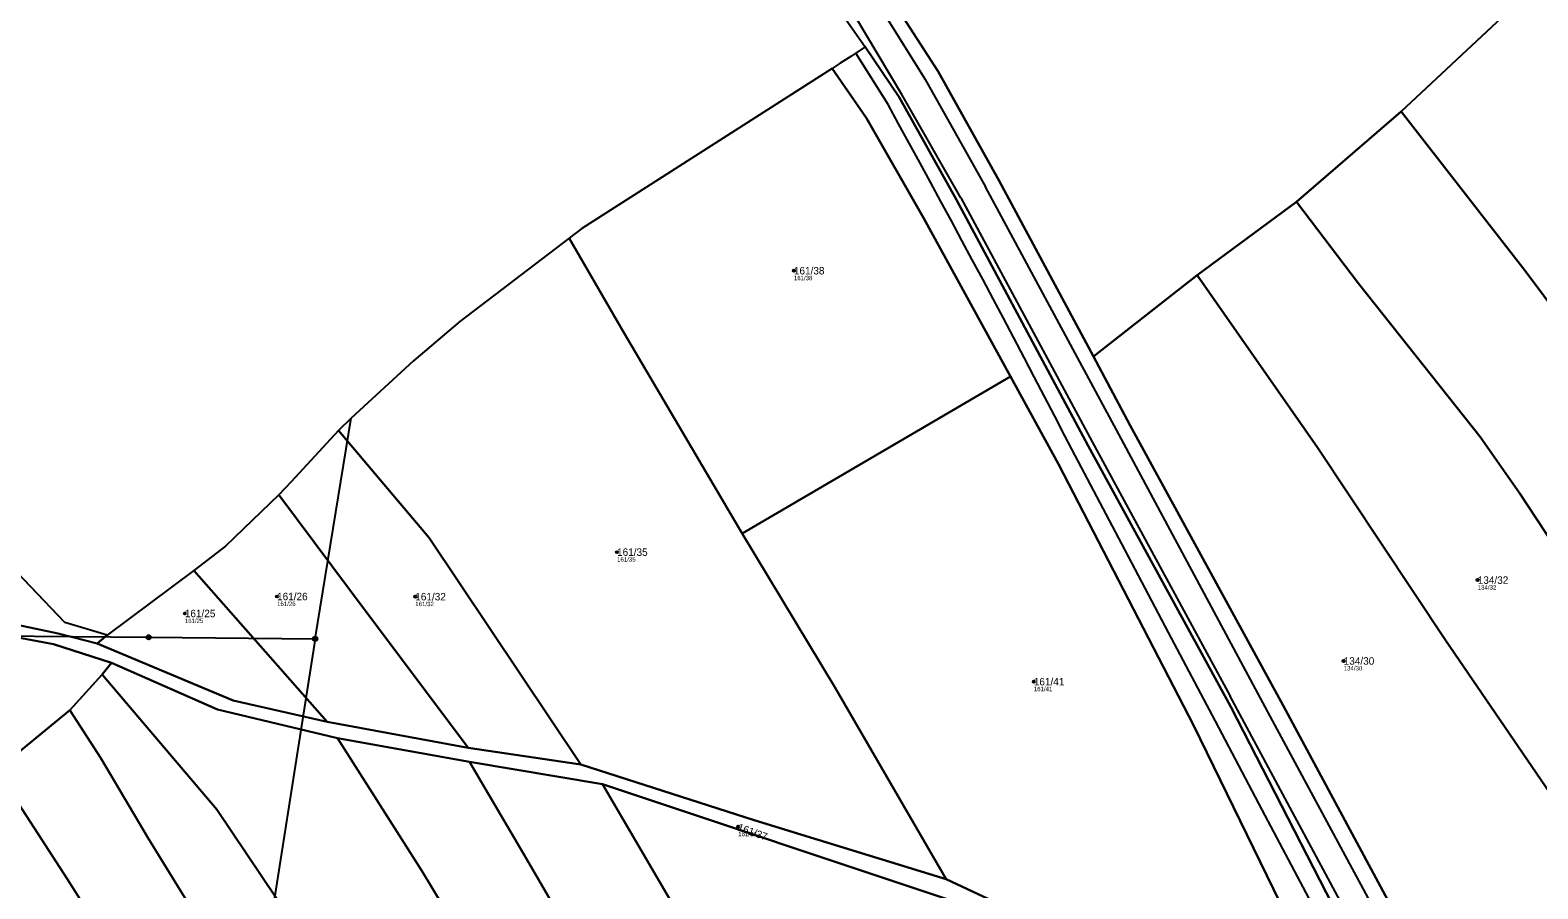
# Model space of a CAD drawing. Extents: x -734504 to -730695, y -1027923 to -1024502.
# Drawn here: x -732111.6 to -731768.7, y -1027208 to -1027012.7 of the extents above; entities that cross this region are included whole.
import ezdxf

# ---------------------------------------------------------------- set-up
doc = ezdxf.new("R2010")
doc.units = 0
for name, color, linetype in [('Definiční body', 7, 'Continuous'), ('Hranice parcel', 7, 'Continuous'), ('Parcelní čísla', 7, 'Continuous'), ('Polygon ku', 7, 'Continuous'), ('Polygon parcely', 7, 'Continuous'), ('Poz předměty', 7, 'Continuous'), ('Vnitřní kresba', 7, 'Continuous')]:
    doc.layers.add(name, color=color, linetype=linetype)

msp = doc.modelspace()

# ---------------------------------------------------------------- linework, layer by layer
at = {"layer": 'Definiční body'}
for centre in [(-731937.9, -1027067.43), (-731978.12, -1027131.43), (-731782.34, -1027137.79), (-732055.46, -1027141.52), (-732024.02, -1027141.56), (-732076.45, -1027145.39), (-731812.83, -1027156.18), (-731883.33, -1027160.9), (-731950.57, -1027193.89)]:
    msp.add_circle(centre, 0.25, dxfattribs=at)
at = {"layer": 'Hranice parcel'}
for p, q in [((-731931.93, -1027001.89), (-731921.67, -1027016.53)), ((-731921.67, -1027016.53), (-731924.97, -1027018.68)), ((-731921.67, -1027016.53), (-731913.96, -1027027.99)), ((-731927.35, -1027020.23), (-731929.2, -1027021.42)), ((-731924.97, -1027018.68), (-731927.35, -1027020.23)), ((-731929.2, -1027021.42), (-731986.17, -1027057.86)), ((-731929.2, -1027021.42), (-731921.42, -1027032.77)), ((-731823.58, -1027051.75), (-731799.78, -1027031.25)), ((-731846.19, -1027068.44), (-731823.58, -1027051.75)), ((-731986.17, -1027057.86), (-731989.01, -1027060.06)), ((-731989.01, -1027060.06), (-732013.87, -1027078.98)), ((-732013.87, -1027078.98), (-732024.4, -1027087.93)), ((-732024.4, -1027087.93), (-732038.61, -1027100.95)), ((-731949.67, -1027127.17), (-731888.65, -1027091.46)), ((-732038.61, -1027100.95), (-732041.46, -1027103.8)), ((-732041.46, -1027103.8), (-732052.29, -1027115.44)), ((-732052.29, -1027115.44), (-732055.08, -1027118.37)), ((-732055.08, -1027118.37), (-732067.2, -1027130.11)), ((-732103.76, -1027147.44), (-732120.74, -1027129.66)), ((-732067.2, -1027130.11), (-732074.42, -1027135.61)), ((-732074.42, -1027135.61), (-732094.14, -1027150.34)), ((-732044.08, -1027170.02), (-732074.42, -1027135.61)), ((-732094.14, -1027150.34), (-732103.76, -1027147.44)), ((-732096.35, -1027152.23), (-732094.14, -1027150.34)), ((-732095.27, -1027159.27), (-732093.1, -1027156.64)), ((-732102.58, -1027167.39), (-732095.27, -1027159.27)), ((-732119.26, -1027181.05), (-732102.58, -1027167.39)), ((-732044.08, -1027170.02), (-732011.98, -1027175.91)), ((-732011.72, -1027179.16), (-732041.68, -1027173.72)), ((-732011.98, -1027175.91), (-731986.39, -1027179.75)), ((-731981.45, -1027184.18), (-732011.72, -1027179.16)), ((-731981.45, -1027184.18), (-731902.14, -1027210.69))]:
    msp.add_line(p, q, dxfattribs=at)
for points in [[(-731705.62, -1026930.62), (-731727.13, -1026959.65), (-731735.8, -1026968.97), (-731757.73, -1026991.92), (-731776.85, -1027009.86), (-731799.78, -1027031.25)], [(-731869.78, -1027086.97), (-731891.17, -1027046.95), (-731905.11, -1027022.15), (-731920.31, -1026998.43), (-731920.64, -1026997.93)], [(-731913.96, -1027027.99), (-731900.9, -1027051.28), (-731870.99, -1027107.25), (-731838.53, -1027166.61), (-731808.21, -1027225.7), (-731772.6, -1027292.24), (-731747.89, -1027337.97), (-731724.99, -1027383.16), (-731720.79, -1027390.87)], [(-731799.78, -1027031.25), (-731771.59, -1027067.47), (-731745.64, -1027102.15), (-731734.67, -1027116.84), (-731690.41, -1027183.27)], [(-731921.42, -1027032.77), (-731908.4, -1027055.39), (-731888.65, -1027091.46)], [(-731718.69, -1027200.87), (-731755.08, -1027144.93), (-731772.79, -1027118.12), (-731781.78, -1027105.2), (-731809.45, -1027070.37), (-731823.58, -1027051.75)], [(-731949.67, -1027127.17), (-731976.51, -1027081.64), (-731989.01, -1027060.06)], [(-731846.19, -1027068.44), (-731867.94, -1027085.5), (-731869.78, -1027086.97)], [(-731743.74, -1027218.47), (-731760.71, -1027193.8), (-731789.66, -1027151.42), (-731818.82, -1027107.67), (-731846.19, -1027068.44)], [(-731797.91, -1027219.57), (-731826.58, -1027166.31), (-731861.39, -1027102.66), (-731869.78, -1027086.97)], [(-731888.65, -1027091.46), (-731877.7, -1027111.44), (-731847, -1027170.8), (-731818.18, -1027229.83)], [(-731986.39, -1027179.75), (-732020.88, -1027128.15), (-732041.46, -1027103.8)], [(-732011.98, -1027175.91), (-732039, -1027139.96), (-732055.08, -1027118.37)], [(-731903.26, -1027205.83), (-731928.55, -1027162.11), (-731949.67, -1027127.17)], [(-732134.34, -1027143.77), (-732105.27, -1027149.96), (-732096.35, -1027152.23)], [(-732093.1, -1027156.64), (-732106.3, -1027152.36), (-732114.81, -1027150.78), (-732135.98, -1027146.51)], [(-732096.35, -1027152.23), (-732065.47, -1027165.19), (-732044.08, -1027170.02)], [(-732041.68, -1027173.72), (-732068.98, -1027167.2), (-732093.1, -1027156.64)], [(-731949.53, -1027374.95), (-731972.44, -1027341.19), (-731992.78, -1027308.62), (-732035.33, -1027240.29), (-732069.14, -1027189.96), (-732095.27, -1027159.27)], [(-731963.56, -1027382.45), (-731991.44, -1027344.93), (-732021.41, -1027299.87), (-732052.45, -1027248.94), (-732084.75, -1027196.47), (-732095.54, -1027178.27), (-732102.58, -1027167.39)], [(-731927.32, -1027354.42), (-731951.58, -1027321.53), (-731964.11, -1027300.91), (-731998.72, -1027243.3), (-732022.54, -1027203.95), (-732041.68, -1027173.72)], [(-732029.07, -1027323.39), (-732039.06, -1027307.86), (-732061.55, -1027271.99), (-732083.05, -1027237.54), (-732103.21, -1027205.77), (-732119.26, -1027181.05)], [(-731911.32, -1027341.15), (-731933.62, -1027312.7), (-731954.26, -1027277.22), (-731982.84, -1027228.49), (-731998.72, -1027201.19), (-732011.72, -1027179.16)], [(-731986.39, -1027179.75), (-731946.96, -1027192.39), (-731903.26, -1027205.83)], [(-731895.77, -1027328.8), (-731922.51, -1027283.92), (-731956.35, -1027227.15), (-731981.45, -1027184.18)], [(-731818.72, -1027232.53), (-731832.66, -1027238.87), (-731903.26, -1027205.83)]]:
    msp.add_lwpolyline(points, dxfattribs=at)
at = {"layer": 'Polygon ku'}
msp.add_lwpolyline([(-731931.93, -1027001.89), (-731921.67, -1027016.53), (-731924.97, -1027018.68), (-731927.35, -1027020.23), (-731929.2, -1027021.42), (-731986.17, -1027057.86), (-731989.01, -1027060.06), (-732013.87, -1027078.98), (-732024.4, -1027087.93), (-732038.61, -1027100.95), (-732041.46, -1027103.8), (-732052.29, -1027115.44), (-732055.08, -1027118.37), (-732067.2, -1027130.11), (-732074.42, -1027135.61), (-732094.14, -1027150.34), (-732103.76, -1027147.44), (-732120.74, -1027129.66)], dxfattribs=at)
at = {"layer": 'Polygon parcely'}
for points in [[(-731823.58, -1027051.75), (-731799.78, -1027031.25), (-731776.85, -1027009.86), (-731757.73, -1026991.92), (-731735.8, -1026968.97), (-731727.13, -1026959.65), (-731705.62, -1026930.62), (-731713.61, -1026927.92), (-731726.8, -1026920.56), (-731738.24, -1026911.73), (-731762.44, -1026897.1), (-731789.8, -1026880.07), (-731804.3, -1026897.72), (-731836.93, -1026928.63), (-731871.99, -1026960.6), (-731903.28, -1026984.48), (-731920.64, -1026997.93), (-731920.31, -1026998.43), (-731905.11, -1027022.15), (-731891.17, -1027046.95), (-731869.78, -1027086.97), (-731867.94, -1027085.5), (-731846.19, -1027068.44)], [(-731929.2, -1027021.42), (-731986.17, -1027057.86), (-731989.01, -1027060.06), (-731976.51, -1027081.64), (-731949.67, -1027127.17), (-731888.65, -1027091.46), (-731908.4, -1027055.39), (-731921.42, -1027032.77)], [(-731690.41, -1027183.27), (-731734.67, -1027116.84), (-731745.64, -1027102.15), (-731771.59, -1027067.47), (-731799.78, -1027031.25), (-731823.58, -1027051.75), (-731809.45, -1027070.37), (-731781.78, -1027105.2), (-731772.79, -1027118.12), (-731755.08, -1027144.93), (-731718.69, -1027200.87)], [(-731772.79, -1027118.12), (-731781.78, -1027105.2), (-731809.45, -1027070.37), (-731823.58, -1027051.75), (-731846.19, -1027068.44), (-731818.82, -1027107.67), (-731789.66, -1027151.42), (-731760.71, -1027193.8), (-731743.74, -1027218.47), (-731718.69, -1027200.87), (-731755.08, -1027144.93)], [(-732038.61, -1027100.95), (-732041.46, -1027103.8), (-732020.88, -1027128.15), (-731986.39, -1027179.75), (-731946.96, -1027192.39), (-731903.26, -1027205.83), (-731928.55, -1027162.11), (-731949.67, -1027127.17), (-731976.51, -1027081.64), (-731989.01, -1027060.06), (-732013.87, -1027078.98), (-732024.4, -1027087.93)], [(-731818.82, -1027107.67), (-731846.19, -1027068.44), (-731867.94, -1027085.5), (-731869.78, -1027086.97), (-731861.39, -1027102.66), (-731826.58, -1027166.31), (-731797.91, -1027219.57), (-731783.34, -1027247.17), (-731777.14, -1027241.36), (-731768.8, -1027234.31), (-731743.74, -1027218.47), (-731760.71, -1027193.8), (-731789.66, -1027151.42)], [(-731818.32, -1027230.54), (-731818.18, -1027229.83), (-731847, -1027170.8), (-731877.7, -1027111.44), (-731888.65, -1027091.46), (-731949.67, -1027127.17), (-731928.55, -1027162.11), (-731903.26, -1027205.83), (-731832.66, -1027238.87), (-731818.72, -1027232.53)], [(-732020.88, -1027128.15), (-732041.46, -1027103.8), (-732052.29, -1027115.44), (-732055.08, -1027118.37), (-732039, -1027139.96), (-732011.98, -1027175.91), (-731986.39, -1027179.75)], [(-732044.08, -1027170.02), (-732011.98, -1027175.91), (-732039, -1027139.96), (-732055.08, -1027118.37), (-732067.2, -1027130.11), (-732074.42, -1027135.61)], [(-732094.14, -1027150.34), (-732103.76, -1027147.44), (-732120.74, -1027129.66), (-732121.37, -1027129), (-732124.02, -1027131.41), (-732125.46, -1027132.72), (-732129.83, -1027137.23), (-732131.42, -1027138.88), (-732134.34, -1027143.77), (-732105.27, -1027149.96), (-732096.35, -1027152.23)], [(-732044.08, -1027170.02), (-732074.42, -1027135.61), (-732094.14, -1027150.34), (-732096.35, -1027152.23), (-732065.47, -1027165.19)], [(-732102.58, -1027167.39), (-732095.27, -1027159.27), (-732093.1, -1027156.64), (-732106.3, -1027152.36), (-732114.81, -1027150.78), (-732135.98, -1027146.51), (-732144.16, -1027160.16), (-732156.65, -1027178.46), (-732165.03, -1027194.46), (-732178.25, -1027225.29), (-732179.35, -1027227.52), (-732162.37, -1027216.48), (-732151.32, -1027208.62), (-732119.26, -1027181.05)], [(-731927.32, -1027354.42), (-731951.58, -1027321.53), (-731964.11, -1027300.91), (-731998.72, -1027243.3), (-732022.54, -1027203.95), (-732041.68, -1027173.72), (-732068.98, -1027167.2), (-732093.1, -1027156.64), (-732095.27, -1027159.27), (-732069.14, -1027189.96), (-732035.33, -1027240.29), (-731992.78, -1027308.62), (-731972.44, -1027341.19), (-731949.53, -1027374.95), (-731945.13, -1027370.63)], [(-731972.44, -1027341.19), (-731992.78, -1027308.62), (-732035.33, -1027240.29), (-732069.14, -1027189.96), (-732095.27, -1027159.27), (-732102.58, -1027167.39), (-732095.54, -1027178.27), (-732084.75, -1027196.47), (-732052.45, -1027248.94), (-732021.41, -1027299.87), (-731991.44, -1027344.93), (-731963.56, -1027382.45), (-731958.51, -1027380.83), (-731957.21, -1027380.41), (-731949.53, -1027374.95)], [(-732052.45, -1027248.94), (-732084.75, -1027196.47), (-732095.54, -1027178.27), (-732102.58, -1027167.39), (-732119.26, -1027181.05), (-732103.21, -1027205.77), (-732083.05, -1027237.54), (-732061.55, -1027271.99), (-732039.06, -1027307.86), (-732029.07, -1027323.39), (-732019.81, -1027336.21), (-732013.88, -1027340.34), (-732003.55, -1027352.68), (-731988.63, -1027370.64), (-731980.66, -1027378.68), (-731971.91, -1027382.23), (-731965.53, -1027383.08), (-731963.56, -1027382.45), (-731991.44, -1027344.93), (-732021.41, -1027299.87)], [(-731954.26, -1027277.22), (-731982.84, -1027228.49), (-731998.72, -1027201.19), (-732011.72, -1027179.16), (-732041.68, -1027173.72), (-732022.54, -1027203.95), (-731998.72, -1027243.3), (-731964.11, -1027300.91), (-731951.58, -1027321.53), (-731927.32, -1027354.42), (-731911.32, -1027341.15), (-731933.62, -1027312.7)], [(-732151.32, -1027208.62), (-732162.37, -1027216.48), (-732179.35, -1027227.52), (-732168.73, -1027242.07), (-732146.21, -1027272.14), (-732139.96, -1027280.62), (-732131.75, -1027294), (-732124.88, -1027305.78), (-732112.95, -1027325.45), (-732098.39, -1027349.24), (-732091.42, -1027346.64), (-732091.88, -1027345.59), (-732073.39, -1027336.6), (-732052.77, -1027332.23), (-732029.07, -1027323.39), (-732039.06, -1027307.86), (-732061.55, -1027271.99), (-732083.05, -1027237.54), (-732103.21, -1027205.77), (-732119.26, -1027181.05)], [(-731922.51, -1027283.92), (-731956.35, -1027227.15), (-731981.45, -1027184.18), (-732011.72, -1027179.16), (-731998.72, -1027201.19), (-731982.84, -1027228.49), (-731954.26, -1027277.22), (-731933.62, -1027312.7), (-731911.32, -1027341.15), (-731895.77, -1027328.8)], [(-731869.95, -1027309.66), (-731851.05, -1027294.35), (-731902.14, -1027210.69), (-731981.45, -1027184.18), (-731956.35, -1027227.15), (-731922.51, -1027283.92), (-731895.77, -1027328.8)]]:
    msp.add_lwpolyline(points, close=True, dxfattribs=at)
for points in [[(-731766.54, -1027279), (-731781.63, -1027250.4), (-731783.34, -1027247.17), (-731797.91, -1027219.57), (-731826.58, -1027166.31), (-731861.39, -1027102.66), (-731869.78, -1027086.97), (-731891.17, -1027046.95), (-731905.11, -1027022.15), (-731920.31, -1026998.43)], [(-731931.93, -1027001.89), (-731921.67, -1027016.53), (-731913.96, -1027027.99), (-731900.9, -1027051.28), (-731870.99, -1027107.25), (-731838.53, -1027166.61), (-731808.21, -1027225.7), (-731772.6, -1027292.24), (-731747.89, -1027337.97)], [(-731776.85, -1027009.86), (-731799.78, -1027031.25), (-731771.59, -1027067.47), (-731745.64, -1027102.15), (-731734.67, -1027116.84), (-731690.41, -1027183.27), (-731663.09, -1027161.99), (-731635.96, -1027140.83), (-731600.27, -1027113.02), (-731599.72, -1027112.59), (-731601.24, -1027111.15), (-731636.08, -1027067.22), (-731666.05, -1027029.12), (-731668.15, -1027026.45), (-731685.03, -1027005.2)], [(-731808.21, -1027225.7), (-731838.53, -1027166.61), (-731870.99, -1027107.25), (-731900.9, -1027051.28), (-731913.96, -1027027.99), (-731921.67, -1027016.53), (-731924.97, -1027018.68), (-731927.35, -1027020.23), (-731929.2, -1027021.42), (-731921.42, -1027032.77), (-731908.4, -1027055.39), (-731888.65, -1027091.46), (-731877.7, -1027111.44), (-731847, -1027170.8), (-731818.18, -1027229.83)], [(-731832.66, -1027238.87), (-731903.26, -1027205.83), (-731946.96, -1027192.39), (-731986.39, -1027179.75), (-732011.98, -1027175.91), (-732044.08, -1027170.02), (-732065.47, -1027165.19), (-732096.35, -1027152.23), (-732105.27, -1027149.96), (-732134.34, -1027143.77)], [(-732114.81, -1027150.78), (-732106.3, -1027152.36), (-732093.1, -1027156.64), (-732068.98, -1027167.2), (-732041.68, -1027173.72), (-732011.72, -1027179.16), (-731981.45, -1027184.18), (-731902.14, -1027210.69)]]:
    msp.add_lwpolyline(points, dxfattribs=at)
at = {"layer": 'Poz předměty'}
for p, q in [((-731916.49, -1027029.64), (-731923.83, -1027017.94)), ((-732046.8, -1027151.14), (-732038.61, -1027100.95)), ((-732146.98, -1027150.18), (-732084.67, -1027150.79)), ((-732084.67, -1027150.79), (-732046.8, -1027151.14)), ((-732046.8, -1027151.14), (-732061.79, -1027246.71))]:
    msp.add_line(p, q, dxfattribs=at)
for points in [[(-731873.95, -1027109.42), (-731876.25, -1027104.96), (-731878.57, -1027100.5), (-731880.88, -1027096.04), (-731883.21, -1027091.59), (-731885.54, -1027087.14), (-731887.88, -1027082.69), (-731890.23, -1027078.25), (-731892.58, -1027073.82), (-731894.94, -1027069.38), (-731897.31, -1027064.95), (-731899.68, -1027060.52), (-731902.06, -1027056.1), (-731904.45, -1027051.68), (-731906.84, -1027047.27), (-731909.24, -1027042.85), (-731911.65, -1027038.45), (-731914.07, -1027034.04), (-731916.49, -1027029.64)], [(-731810.01, -1027230.31), (-731820.68, -1027210.17), (-731831.35, -1027190.03), (-731842.01, -1027169.88), (-731852.66, -1027149.73), (-731863.31, -1027129.58), (-731873.95, -1027109.42)]]:
    msp.add_lwpolyline(points, dxfattribs=at)
for centre, radius in [((-732084.67, -1027150.79), 0.5), ((-732084.67, -1027150.79), 0.4), ((-732084.67, -1027150.79), 0.3), ((-732084.67, -1027150.79), 0.2), ((-732084.67, -1027150.79), 0.1), ((-732046.8, -1027151.14), 0.5), ((-732046.8, -1027151.14), 0.4), ((-732046.8, -1027151.14), 0.3), ((-732046.8, -1027151.14), 0.2), ((-732046.8, -1027151.14), 0.1)]:
    msp.add_circle(centre, radius, dxfattribs=at)
at = {"layer": 'Vnitřní kresba'}
for p, q in [((-731924.16, -1026998.13), (-731908.12, -1027023.82)), ((-731913.33, -1027027.38), (-731926.9, -1027004.6)), ((-731908.12, -1027023.82), (-731894.28, -1027048.35)), ((-731899.9, -1027050.84), (-731913.33, -1027027.38)), ((-731864.53, -1027103.59), (-731894.28, -1027048.35)), ((-731899.9, -1027050.84), (-731870.08, -1027106.38)), ((-731870.08, -1027106.38), (-731838.66, -1027164.22)), ((-731829.58, -1027168.76), (-731864.53, -1027103.59)), ((-731767.85, -1027295.79), (-731838.66, -1027164.22)), ((-731801.11, -1027221.34), (-731829.58, -1027168.76))]:
    msp.add_line(p, q, dxfattribs=at)

# ---------------------------------------------------------------- texts
at = {"layer": 'Definiční body'}
for s, p in [('161/38', (-731937.9, -1027069.59)), ('161/35', (-731978.12, -1027133.59)), ('134/32', (-731782.34, -1027139.95)), ('161/26', (-732055.46, -1027143.68)), ('161/32', (-732024.02, -1027143.72)), ('161/25', (-732076.45, -1027147.55)), ('134/30', (-731812.83, -1027158.34)), ('161/41', (-731883.33, -1027163.06)), ('161/37', (-731950.57, -1027196.05))]:
    msp.add_text(s, height=1, dxfattribs=at).set_placement(p)
at = {"layer": 'Parcelní čísla'}
for s, p in [('161/38', (-731937.9, -1027068.28)), ('161/35', (-731978.12, -1027132.28)), ('134/32', (-731782.34, -1027138.64)), ('161/26', (-732055.46, -1027142.37)), ('161/32', (-732024.02, -1027142.41)), ('161/25', (-732076.45, -1027146.24)), ('134/30', (-731812.83, -1027157.03)), ('161/41', (-731883.33, -1027161.75))]:
    msp.add_text(s, height=1.7, dxfattribs=at).set_placement(p)
msp.add_text('161/37', height=1.7, rotation=340, dxfattribs=at).set_placement((-731950.86, -1027194.69))

doc.saveas('drawing.dxf')
